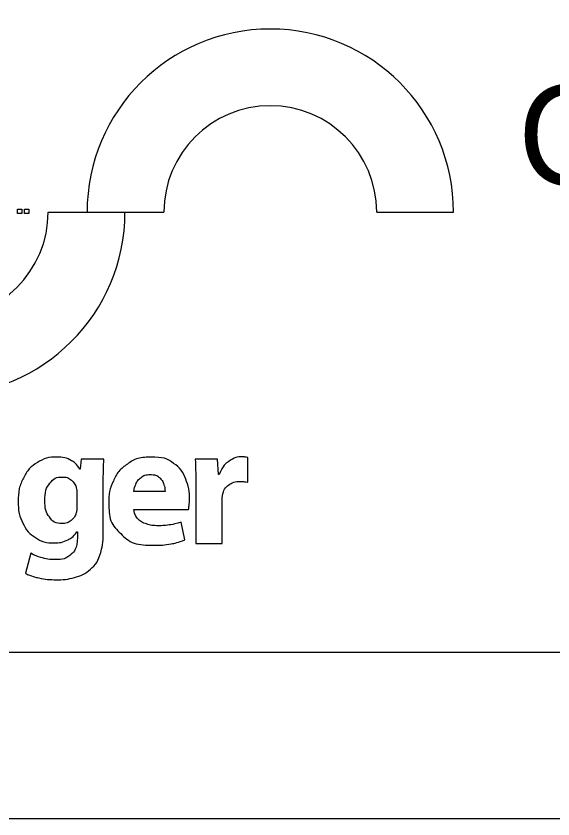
# Model space of a CAD drawing. Extents: x 544674 to 552202, y 6585829 to 6588119.
# Drawn here: x 551842.95 to 551875.12, y 6587070.75 to 6587118.9 of the extents above; entities that cross this region are included whole.
import ezdxf

# ---------------------------------------------------------------- set-up
doc = ezdxf.new("R2010")
doc.units = 0
doc.layers.add('VORMISTUS', color=7, linetype='Continuous')

msp = doc.modelspace()

# ---------------------------------------------------------------- linework, layer by layer
at = {"layer": 'VORMISTUS'}
for p, q in [((551844.875, 6587107.141), (551849.478, 6587107.141)), ((551847.206, 6587107.141), (551847.247, 6587107.141)), ((551847.247, 6587107.141), (551851.809, 6587107.141)), ((551864.564, 6587107.141), (551869.166, 6587107.141))]:
    msp.add_line(p, q, dxfattribs=at)
for points in [[(550902.094, 6587940.752), (552202.094, 6587940.752), (552202.094, 6587070.752), (550902.094, 6587070.752), (550902.094, 6587940.752)], [(551848.219, 6587092.336), (551846.852, 6587092.336), (551846.8, 6587091.724), (551846.779, 6587091.724)], [(551855.132, 6587091.403), (551855.091, 6587091.403), (551855.028, 6587092.336), (551853.681, 6587092.336)], [(551856.834, 6587090.946), (551856.834, 6587092.431)], [(551848.178, 6587088.003), (551848.178, 6587090.822)], [(551846.603, 6587090.273), (551846.603, 6587089.526)], [(551851.878, 6587090.378), (551850.008, 6587090.378)], [(551853.723, 6587090.667), (551853.723, 6587087.265)], [(551853.723, 6587087.265), (551855.298, 6587087.265), (551855.298, 6587089.837)], [(551850.018, 6587089.299), (551853.288, 6587089.299)], [(551853.06, 6587087.486), (551852.852, 6587088.554)], [(551846.603, 6587087.961), (551846.624, 6587087.961), (551846.624, 6587087.64)], [(551843.829, 6587086.686), (551843.518, 6587085.483)]]:
    msp.add_lwpolyline(points, dxfattribs=at)
for points in [[(550942.094, 6587080.752), (552192.094, 6587080.752), (552192.094, 6587930.752), (550942.094, 6587930.752)], [(551822.094, 6587080.752), (552192.094, 6587080.752), (552192.094, 6587210.752), (551822.094, 6587210.752)], [(551843.293, 6587107.068), (551843.033, 6587107.068), (551843.033, 6587107.316), (551843.293, 6587107.316)], [(551843.714, 6587107.068), (551843.454, 6587107.068), (551843.454, 6587107.316), (551843.714, 6587107.316)]]:
    msp.add_lwpolyline(points, close=True, dxfattribs=at)
for centre, radius, start, end in [((551858.186, 6587107.141), 10.98, 0, 180), ((551858.186, 6587107.141), 6.378, 0, 180), ((551838.498, 6587107.141), 10.98, 180, 0), ((551838.498, 6587107.141), 6.378, 180, 0)]:
    msp.add_arc(centre, radius, start, end, dxfattribs=at)
for points in [[(551846.779, 6587091.724), (551846.587, 6587092.048), (551846.247, 6587092.246), (551845.907, 6587092.444), (551845.387, 6587092.449), (551844.751, 6587092.445), (551844.231, 6587092.12), (551843.711, 6587091.795), (551843.4, 6587091.196), (551843.089, 6587090.598), (551843.082, 6587089.775), (551843.086, 6587089.044), (551843.36, 6587088.491), (551843.633, 6587087.937), (551844.115, 6587087.626), (551844.598, 6587087.314), (551845.231, 6587087.308), (551845.671, 6587087.31), (551846.022, 6587087.479), (551846.374, 6587087.649), (551846.603, 6587087.961)], [(551848.178, 6587090.822), (551848.179, 6587091.383), (551848.191, 6587091.739), (551848.203, 6587092.095), (551848.219, 6587092.336)], [(551853.288, 6587089.299), (551853.305, 6587089.387), (551853.322, 6587089.552), (551853.338, 6587089.716), (551853.34, 6587089.921), (551853.343, 6587090.56), (551853.118, 6587091.134), (551852.892, 6587091.707), (551852.393, 6587092.072), (551851.894, 6587092.437), (551851.078, 6587092.449), (551850.197, 6587092.435), (551849.628, 6587092.034), (551849.06, 6587091.632), (551848.786, 6587091.017), (551848.512, 6587090.401), (551848.513, 6587089.745), (551848.521, 6587088.544), (551849.222, 6587087.861), (551849.922, 6587087.177), (551851.223, 6587087.164), (551851.739, 6587087.164), (551852.204, 6587087.244), (551852.669, 6587087.323), (551853.06, 6587087.486)], [(551853.681, 6587092.336), (551853.704, 6587092.016), (551853.714, 6587091.618), (551853.723, 6587091.22), (551853.723, 6587090.667)], [(551856.834, 6587092.431), (551856.752, 6587092.446), (551856.679, 6587092.454), (551856.607, 6587092.461), (551856.501, 6587092.461), (551856.113, 6587092.465), (551855.727, 6587092.212), (551855.341, 6587091.959), (551855.132, 6587091.403)], [(551846.603, 6587089.526), (551846.604, 6587089.423), (551846.593, 6587089.31), (551846.582, 6587089.197), (551846.551, 6587089.101), (551846.469, 6587088.824), (551846.247, 6587088.649), (551846.025, 6587088.475), (551845.709, 6587088.469), (551845.215, 6587088.482), (551844.949, 6587088.859), (551844.683, 6587089.236), (551844.68, 6587089.817), (551844.691, 6587090.512), (551844.982, 6587090.883), (551845.273, 6587091.254), (551845.72, 6587091.257), (551846.049, 6587091.253), (551846.267, 6587091.066), (551846.484, 6587090.878), (551846.572, 6587090.563), (551846.587, 6587090.492), (551846.595, 6587090.418), (551846.603, 6587090.343), (551846.603, 6587090.273)], [(551850.008, 6587090.378), (551850.027, 6587090.592), (551850.132, 6587090.827), (551850.236, 6587091.062), (551850.445, 6587091.228), (551850.653, 6587091.394), (551850.984, 6587091.402), (551851.344, 6587091.393), (551851.539, 6587091.221), (551851.734, 6587091.049), (551851.808, 6587090.813), (551851.881, 6587090.577), (551851.878, 6587090.378)], [(551855.298, 6587089.837), (551855.298, 6587089.931), (551855.306, 6587090.021), (551855.313, 6587090.111), (551855.329, 6587090.189), (551855.41, 6587090.559), (551855.689, 6587090.771), (551855.969, 6587090.984), (551856.408, 6587090.988), (551856.539, 6587090.987), (551856.64, 6587090.975), (551856.742, 6587090.963), (551856.834, 6587090.946)], [(551852.852, 6587088.554), (551852.536, 6587088.446), (551852.195, 6587088.391), (551851.854, 6587088.337), (551851.452, 6587088.337), (551851.078, 6587088.337), (551850.761, 6587088.442), (551850.445, 6587088.546), (551850.244, 6587088.76), (551850.044, 6587088.973), (551850.018, 6587089.299)], [(551843.518, 6587085.483), (551843.868, 6587085.296), (551844.35, 6587085.198), (551844.831, 6587085.1), (551845.346, 6587085.099), (551845.914, 6587085.093), (551846.448, 6587085.231), (551846.982, 6587085.37), (551847.401, 6587085.722), (551847.83, 6587086.107), (551848.007, 6587086.688), (551848.184, 6587087.269), (551848.178, 6587088.003)], [(551846.624, 6587087.64), (551846.611, 6587086.937), (551846.244, 6587086.618), (551845.877, 6587086.298), (551845.304, 6587086.303), (551844.846, 6587086.309), (551844.461, 6587086.425), (551844.076, 6587086.54), (551843.829, 6587086.686)]]:
    msp.add_open_spline(points, degree=3, dxfattribs=at)

# ---------------------------------------------------------------- texts
msp.add_text('OÜ Inseneribüroo STEIGER', height=6, dxfattribs=at).set_placement((551873.057, 6587108.769))

doc.saveas('drawing.dxf')
